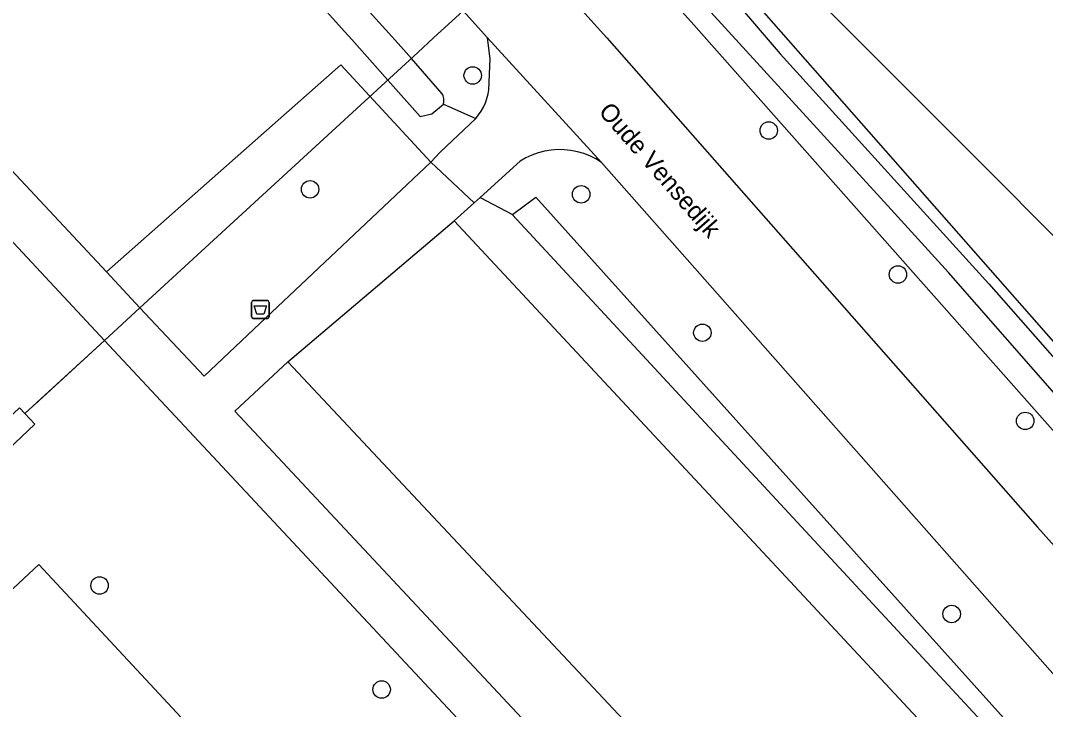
# Model space of a CAD drawing. Extents: x 157466 to 158888, y 383063 to 384677.
# Drawn here: x 158206.3 to 158263.6, y 384212.4 to 384251 of the extents above; entities that cross this region are included whole.
import ezdxf

# ---------------------------------------------------------------- set-up
doc = ezdxf.new("R2010")
doc.units = 0
for name, color, linetype in [('IMGEO_Afvalbak', 7, 'Continuous'), ('IMGEO_Berm_groen', 7, 'Continuous'), ('IMGEO_Boom', 7, 'Continuous'), ('IMGEO_Duiker', 7, 'Continuous'), ('IMGEO_Greppel_droge_sloot', 7, 'Continuous'), ('IMGEO_Groenvoorziening', 7, 'Continuous'), ('IMGEO_Loofbos', 7, 'Continuous'), ('IMGEO_Openbare_ruimte_label', 7, 'Continuous'), ('IMGEO_Parkeervlak_halfverhard', 7, 'Continuous'), ('IMGEO_Rijbaan_lokaal_gesloten', 7, 'Continuous'), ('IMGEO_Voetpad_halfverhard', 7, 'Continuous'), ('IMGEO_Voetpad_open', 7, 'Continuous'), ('IMGEO_Waterloop', 7, 'Continuous')]:
    doc.layers.add(name, color=color, linetype=linetype)

msp = doc.modelspace()

# ---------------------------------------------------------------- linework, layer by layer
at = {"layer": 'IMGEO_Afvalbak'}
for p, q in [((158219.291, 384235.299), (158220.081, 384235.299)), ((158220.081, 384235.299), (158219.291, 384235.299)), ((158219.191, 384234.399), (158219.191, 384235.199)), ((158219.191, 384235.199), (158219.191, 384234.399)), ((158220.181, 384235.199), (158220.181, 384234.399)), ((158220.181, 384234.399), (158220.181, 384235.199)), ((158220.081, 384234.299), (158219.291, 384234.299)), ((158219.291, 384234.299), (158220.081, 384234.299))]:
    msp.add_line(p, q, dxfattribs=at)
msp.add_lwpolyline([(158219.334, 384235.013), (158220.038, 384235.013), (158219.889, 384234.543), (158219.483, 384234.543), (158219.334, 384235.013)], dxfattribs=at)
for centre, start, end in [((158219.291, 384235.199), 90, 180), ((158219.291, 384235.199), 90, 180), ((158220.081, 384235.199), 0, 90), ((158220.081, 384235.199), 360, 90), ((158219.291, 384234.399), 180, 270), ((158219.291, 384234.399), 180, 270), ((158220.081, 384234.399), 270, 0), ((158220.081, 384234.399), 270, 0)]:
    msp.add_arc(centre, 0.1, start, end, dxfattribs=at)
at = {"layer": 'IMGEO_Berm_groen'}
for points in [[(158284.608, 384205.032), (158275.421, 384215.183), (158243.795, 384250.901), (158226.524, 384270.084), (158215.28, 384282.033), (158214.709, 384282.591)], [(158229.933, 384246.286), (158231.736, 384245.489)], [(158231.98, 384241.063), (158233.793, 384240.11)]]:
    msp.add_lwpolyline(points, dxfattribs=at)
at = {"layer": 'IMGEO_Boom'}
for centre in [(158231.571, 384247.9), (158248.136, 384244.816), (158222.47, 384241.523), (158237.639, 384241.247), (158255.363, 384236.76), (158244.423, 384233.499), (158262.487, 384228.565), (158210.69, 384219.353), (158258.372, 384217.758), (158226.472, 384213.53)]:
    msp.add_circle(centre, 0.489, dxfattribs=at)
at = {"layer": 'IMGEO_Duiker'}
msp.add_lwpolyline([(158237.713, 384257.656), (158234.691, 384254.879), (158231.032, 384251.516), (158229.382, 384250), (158228.504, 384249.193), (158226.448, 384247.304), (158212.95, 384234.901), (158210.961, 384233.073), (158207.043, 384229.473)], dxfattribs=at)
at = {"layer": 'IMGEO_Greppel_droge_sloot'}
for points in [[(158207.923, 384270.957), (158207.754, 384270.907), (158207.59, 384270.843), (158207.431, 384270.766), (158207.28, 384270.675), (158207.137, 384270.572), (158207.004, 384270.457), (158206.88, 384270.332), (158206.768, 384270.196), (158206.667, 384270.051), (158224.423, 384250.333), (158224.798, 384249.911), (158226.816, 384247.642), (158228.629, 384245.606), (158229.274, 384245.754), (158229.933, 384246.286)], [(158229.933, 384246.286), (158229.942, 384246.321), (158229.955, 384246.393), (158229.961, 384246.463), (158229.96, 384246.536), (158229.953, 384246.611), (158229.94, 384246.681), (158229.92, 384246.751), (158229.895, 384246.819), (158229.868, 384246.875), (158228.136, 384248.855), (158227.403, 384249.69), (158211.728, 384267.014), (158207.923, 384270.957)], [(158233.793, 384240.11), (158235.105, 384241.093), (158263.421, 384209.562), (158262.623, 384208.984)], [(158233.793, 384240.11), (158233.794, 384240.097), (158262.623, 384208.984)], [(158206.501, 384228.988), (158206.206, 384229.298), (158178.699, 384203.274), (158179.126, 384202.806)], [(158179.126, 384202.806), (158179.584, 384202.305), (158207.073, 384228.386), (158206.501, 384228.988)]]:
    msp.add_lwpolyline(points, dxfattribs=at)
at = {"layer": 'IMGEO_Groenvoorziening'}
for points in [[(158242.538, 384257.494), (158293.217, 384199.848)], [(158211.071, 384236.911), (158224.184, 384248.491), (158229.229, 384243.053)], [(158210.961, 384233.073), (158206.501, 384228.988)], [(158245.873, 384179.05), (158207.292, 384220.529), (158179.831, 384194.875)]]:
    msp.add_lwpolyline(points, dxfattribs=at)
at = {"layer": 'IMGEO_Loofbos'}
msp.add_lwpolyline([(158155.944, 384335.521), (158196.082, 384309.317), (158201.937, 384305.244), (158205.526, 384302.48), (158219.581, 384289.71), (158238.811, 384269.595), (158246.294, 384274.489), (158250.955, 384270.066), (158255.977, 384265.301), (158246.263, 384256.75), (158253.01, 384250), (158271.404, 384231.597), (158279.323, 384237.162), (158312.334, 384215.304)], dxfattribs=at)
at = {"layer": 'IMGEO_Parkeervlak_halfverhard'}
for points in [[(158230.541, 384239.761), (158262.041, 384205.943)], [(158221.229, 384231.878), (158252.881, 384198.098), (158256.495, 384201.502), (158257.267, 384200.688)]]:
    msp.add_lwpolyline(points, dxfattribs=at)
at = {"layer": 'IMGEO_Rijbaan_lokaal_gesloten'}
for points in [[(158232.405, 384250), (158231.032, 384251.516), (158219.665, 384264.011), (158214.234, 384269.678), (158208.671, 384275.214)], [(158224.557, 384266.133), (158234.691, 384254.879), (158239.084, 384250), (158263.171, 384222.609), (158279.121, 384204.787)], [(158238.774, 384243.034), (158232.405, 384250)], [(158264.87, 384213.48), (158238.774, 384243.034)]]:
    msp.add_lwpolyline(points, dxfattribs=at)
at = {"layer": 'IMGEO_Voetpad_halfverhard'}
for points in [[(158211.071, 384236.911), (158198.833, 384250), (158191.007, 384258.37), (158206.392, 384273.04)], [(158188.996, 384256.577), (158195.159, 384250), (158210.961, 384233.073)], [(158229.229, 384243.053), (158219.317, 384233.707), (158216.534, 384231.068), (158212.95, 384234.901), (158211.071, 384236.911)], [(158230.541, 384239.761), (158231.654, 384240.768)], [(158221.229, 384231.878), (158230.541, 384239.761)], [(158210.961, 384233.073), (158254.137, 384186.825), (158245.873, 384179.05)], [(158257.267, 384200.688), (158250.663, 384194.448), (158218.265, 384229.119), (158221.229, 384231.878)]]:
    msp.add_lwpolyline(points, dxfattribs=at)
at = {"layer": 'IMGEO_Voetpad_open'}
for points in [[(158231.736, 384245.489), (158231.902, 384245.689), (158232.049, 384245.903), (158232.176, 384246.13), (158232.283, 384246.367), (158232.368, 384246.613), (158232.43, 384246.865), (158232.467, 384247.092), (158232.55, 384248.827), (158232.405, 384250)], [(158229.229, 384243.053), (158229.745, 384243.6), (158231.736, 384245.489)], [(158238.774, 384243.034), (158238.459, 384243.228), (158238.127, 384243.393), (158237.782, 384243.527), (158237.427, 384243.631), (158237.064, 384243.702), (158236.696, 384243.74), (158236.326, 384243.746), (158235.956, 384243.718), (158235.591, 384243.657), (158235.233, 384243.564), (158234.884, 384243.44), (158234.548, 384243.284), (158234.231, 384243.102), (158231.98, 384241.063)], [(158231.654, 384240.768), (158229.229, 384243.053)], [(158231.98, 384241.063), (158231.654, 384240.768)]]:
    msp.add_lwpolyline(points, dxfattribs=at)
at = {"layer": 'IMGEO_Waterloop'}
for points in [[(158312.475, 384212.35), (158296.615, 384198.358), (158295.596, 384197.466), (158294.407, 384197.594), (158293.006, 384197.891), (158290.288, 384200.227), (158258.187, 384236.872), (158254.981, 384240.396), (158227.889, 384270.078), (158216.254, 384283.156), (158200.543, 384297.764), (158190.437, 384305.917), (158168.017, 384320.948), (158140.204, 384339.717), (158094.344, 384367.106), (158046.53, 384392.328), (158004.747, 384413.135), (157966.276, 384430.375), (157905.469, 384452.965), (157878.208, 384463.411), (157849.758, 384474.112)], [(158081.796, 384376.033), (158118.993, 384354.462), (158141.414, 384340.619), (158178.526, 384315.991), (158199.46, 384300.874), (158213.303, 384287.965), (158229.906, 384270.513), (158238.632, 384260.81), (158246.87, 384268.135), (158249.206, 384266.989), (158249.291, 384266.055), (158240.989, 384258.22), (158248.781, 384249.112), (158260.458, 384236.246), (158283.112, 384210.471), (158292.581, 384199.515), (158293.006, 384199.048), (158294.344, 384198.517), (158295.702, 384199.176), (158297.911, 384201.299), (158317.741, 384219.059)]]:
    msp.add_lwpolyline(points, dxfattribs=at)

# ---------------------------------------------------------------- texts
at = {"layer": 'IMGEO_Openbare_ruimte_label'}
msp.add_text('Oude Vensedijk', height=1, rotation=311.1482, dxfattribs=at).set_placement((158238.566, 384245.845))

doc.saveas('drawing.dxf')
